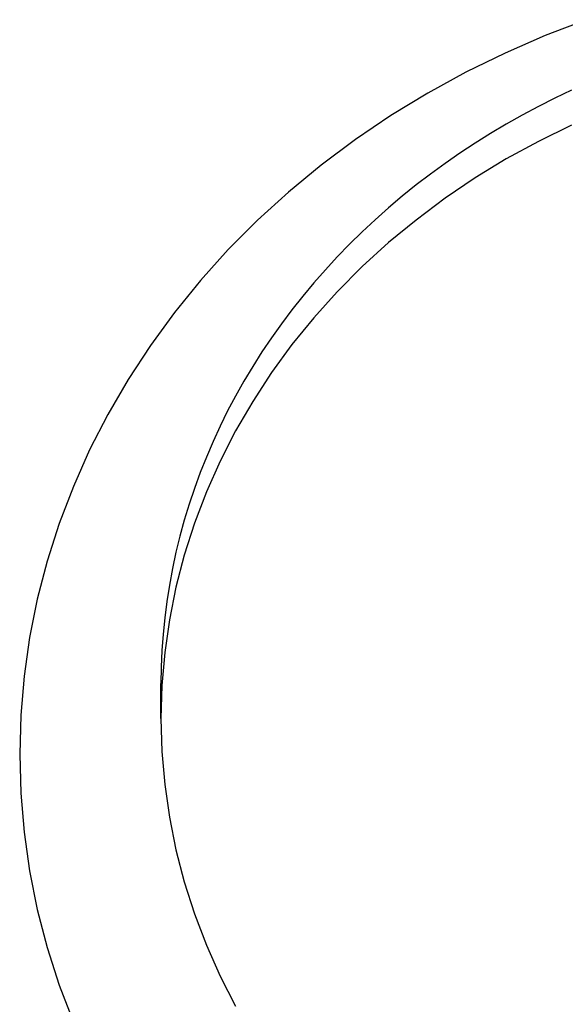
# Model space of a CAD drawing. Extents: x 1107 to 4046, y 937 to 3355.
# Tile 265 of 656: x 2204.23 to 2206.16, y 1796.53 to 1800.01. Entities that reach past the tile are written whole.
import ezdxf

# ---------------------------------------------------------------- set-up
doc = ezdxf.new("R2010")
doc.units = 0
doc.layers.add('KF_VIDA_L___C_REAR', color=7, linetype='CONTINUOUS')

# ---------------------------------------------------------------- blocks, each defined once
blk = doc.blocks.new('KF_VIDA_L___C_REAR')
at = {"layer": 'KF_VIDA_L___C_REAR'}
blk.add_line((17.75, 108.324644), (17.75, 108.447963), dxfattribs=at)
for points in [[(17.25, 108.198, 0), (17.2539, 108.06, 0), (17.2656, 107.922, 0), (17.2852, 107.785, 0), (17.3124, 107.649, 0), (17.3474, 107.514, 0), (17.3899, 107.381, 0), (17.44, 107.25, 0)], [(19.2563, 110.798, 0), (19.1104, 110.742, 0), (18.968, 110.68, 0), (18.8292, 110.612, 0), (18.6944, 110.538, 0), (18.564, 110.459, 0), (18.4382, 110.374, 0), (18.3174, 110.283, 0), (18.2019, 110.188, 0), (18.0919, 110.088, 0), (17.9877, 109.984, 0), (17.8896, 109.875, 0), (17.7977, 109.762, 0), (17.7124, 109.645, 0), (17.6338, 109.525, 0), (17.562, 109.401, 0), (17.4974, 109.275, 0), (17.44, 109.146, 0), (17.3899, 109.015, 0), (17.3474, 108.882, 0), (17.3124, 108.747, 0), (17.2852, 108.611, 0), (17.2656, 108.474, 0), (17.2539, 108.336, 0), (17.25, 108.198, 0)], [(19.2037, 110.548, 0), (19.1445, 110.52, 0), (19.0862, 110.491, 0), (19.0288, 110.46, 0), (18.9722, 110.428, 0), (18.9165, 110.395, 0), (18.8618, 110.361, 0), (18.8081, 110.325, 0), (18.7554, 110.289, 0), (18.7038, 110.251, 0), (18.6532, 110.213, 0), (18.6038, 110.173, 0), (18.5555, 110.132, 0), (18.5083, 110.09, 0), (18.4624, 110.047, 0), (18.4177, 110.004, 0), (18.3742, 109.959, 0), (18.332, 109.913, 0), (18.2912, 109.867, 0), (18.2516, 109.819, 0), (18.2135, 109.771, 0), (18.1767, 109.722, 0), (18.1412, 109.672, 0), (18.1073, 109.622, 0), (18.0747, 109.571, 0), (18.0436, 109.519, 0), (18.014, 109.466, 0), (17.9859, 109.413, 0), (17.9593, 109.359, 0), (17.9343, 109.305, 0), (17.9108, 109.25, 0), (17.8888, 109.195, 0), (17.8684, 109.139, 0), (17.8496, 109.083, 0), (17.8324, 109.027, 0), (17.8168, 108.97, 0), (17.8028, 108.913, 0), (17.7905, 108.855, 0), (17.7798, 108.797, 0), (17.7707, 108.739, 0), (17.7632, 108.681, 0), (17.7575, 108.623, 0), (17.7533, 108.565, 0), (17.7508, 108.506, 0), (17.75, 108.448, 0)], [(17.75, 108.325, 0), (17.7533, 108.208, 0), (17.7632, 108.091, 0), (17.7798, 107.975, 0), (17.8028, 107.86, 0), (17.8324, 107.746, 0), (17.8684, 107.633, 0), (17.9108, 107.522, 0), (17.9593, 107.413, 0), (18.014, 107.306, 0)], [(19.2037, 110.425, 0), (19.0862, 110.367, 0), (18.9722, 110.305, 0), (18.8618, 110.238, 0), (18.7554, 110.166, 0), (18.6532, 110.089, 0), (18.5555, 110.009, 0), (18.4624, 109.924, 0), (18.3742, 109.835, 0), (18.2912, 109.743, 0), (18.2135, 109.648, 0), (18.1412, 109.549, 0), (18.0747, 109.447, 0), (18.014, 109.343, 0), (17.9593, 109.236, 0), (17.9108, 109.127, 0), (17.8684, 109.016, 0), (17.8324, 108.903, 0), (17.8028, 108.789, 0), (17.7798, 108.674, 0), (17.7632, 108.558, 0), (17.7533, 108.442, 0), (17.75, 108.325, 0)]]:
    blk.add_polyline3d(points, dxfattribs=at)

msp = doc.modelspace()

# ---------------------------------------------------------------- block references
at = {"layer": 'KF_VIDA_L___C_REAR'}
msp.add_blockref('KF_VIDA_L___C_REAR', (2186.9791, 1689.2132), dxfattribs=at)

doc.saveas('drawing.dxf')
